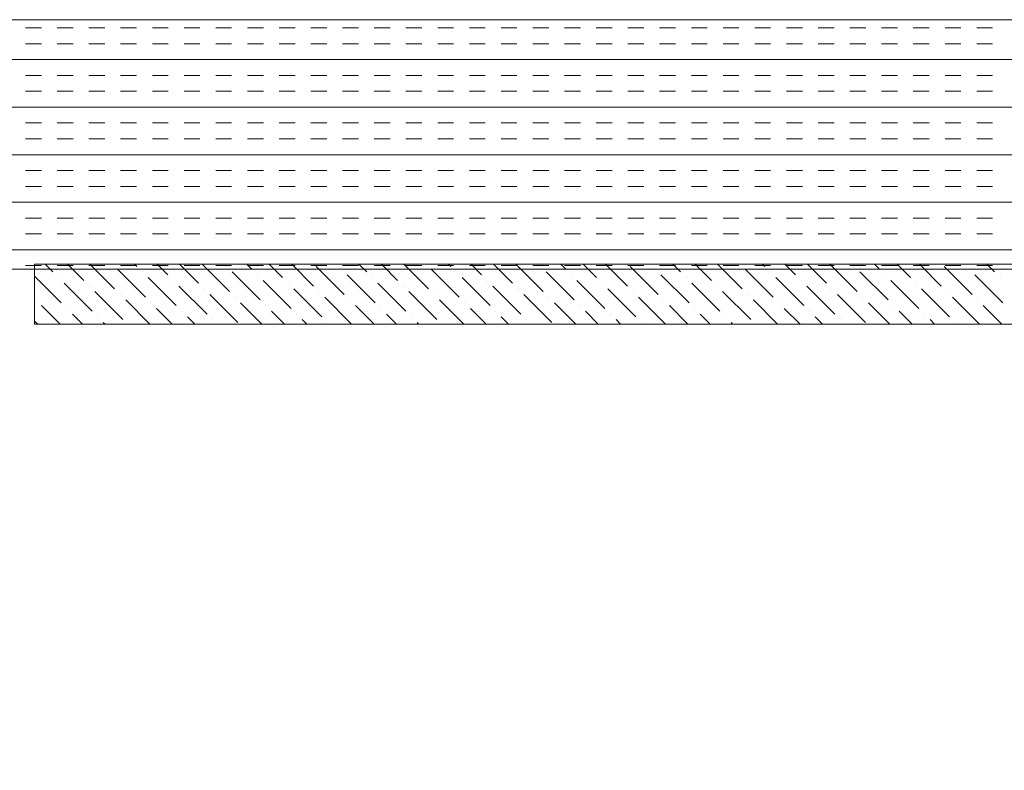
# Model space of a CAD drawing. Extents: x 3940905 to 4145695, y 925352 to 1109797.
# Tile 964 of 1056: x 4063450 to 4063647, y 1100264 to 1100414. Entities that reach past the tile are written whole.
import ezdxf

# ---------------------------------------------------------------- set-up
doc = ezdxf.new("R2010")
doc.units = 0
doc.header["$LTSCALE"] = 750
doc.header["$MEASUREMENT"] = 0
doc.layers.add('CKD Equipments', color=252, linetype='CONTINUOUS', lineweight=0)

msp = doc.modelspace()

# ---------------------------------------------------------------- linework, layer by layer
at = {"layer": 'CKD Equipments'}
for p, q in [((4064037.17, 1100414.26), (4063437.17, 1100414.26)), ((4063453.17, 1100353.26), (4063453.17, 1100365.26)), ((4063453.17, 1100365.26), (4064022.17, 1100365.26)), ((4063437.17, 1100364.26), (4064037.17, 1100364.26)), ((4064022.17, 1100353.26), (4063453.17, 1100353.26))]:
    msp.add_line(p, q, dxfattribs=at)
at = {"layer": 'CKD Equipments', "color": 4, "linetype": 'Continuous'}
for p, q in [((4063451.34, 1100412.61), (4063454.52, 1100412.61)), ((4063457.69, 1100412.61), (4063460.87, 1100412.61)), ((4063464.04, 1100412.61), (4063467.22, 1100412.61)), ((4063470.39, 1100412.61), (4063473.57, 1100412.61)), ((4063476.74, 1100412.61), (4063479.92, 1100412.61)), ((4063483.09, 1100412.61), (4063486.27, 1100412.61)), ((4063489.44, 1100412.61), (4063492.62, 1100412.61)), ((4063495.79, 1100412.61), (4063498.97, 1100412.61)), ((4063502.14, 1100412.61), (4063505.32, 1100412.61)), ((4063508.49, 1100412.61), (4063511.67, 1100412.61)), ((4063514.84, 1100412.61), (4063518.02, 1100412.61)), ((4063521.19, 1100412.61), (4063524.37, 1100412.61)), ((4063527.54, 1100412.61), (4063530.72, 1100412.61)), ((4063533.89, 1100412.61), (4063537.07, 1100412.61)), ((4063540.24, 1100412.61), (4063543.42, 1100412.61)), ((4063546.59, 1100412.61), (4063549.77, 1100412.61)), ((4063552.94, 1100412.61), (4063556.12, 1100412.61)), ((4063559.29, 1100412.61), (4063562.47, 1100412.61)), ((4063565.64, 1100412.61), (4063568.82, 1100412.61)), ((4063571.99, 1100412.61), (4063575.17, 1100412.61)), ((4063578.34, 1100412.61), (4063581.52, 1100412.61)), ((4063584.69, 1100412.61), (4063587.87, 1100412.61)), ((4063591.04, 1100412.61), (4063594.22, 1100412.61)), ((4063597.39, 1100412.61), (4063600.57, 1100412.61)), ((4063603.74, 1100412.61), (4063606.92, 1100412.61)), ((4063610.09, 1100412.61), (4063613.27, 1100412.61)), ((4063616.44, 1100412.61), (4063619.62, 1100412.61)), ((4063622.79, 1100412.61), (4063625.97, 1100412.61)), ((4063629.14, 1100412.61), (4063632.32, 1100412.61)), ((4063635.49, 1100412.61), (4063638.67, 1100412.61)), ((4063641.84, 1100412.61), (4063645.02, 1100412.61)), ((4063451.34, 1100409.44), (4063454.52, 1100409.44)), ((4063457.69, 1100409.44), (4063460.87, 1100409.44)), ((4063464.04, 1100409.44), (4063467.22, 1100409.44)), ((4063470.39, 1100409.44), (4063473.57, 1100409.44)), ((4063476.74, 1100409.44), (4063479.92, 1100409.44)), ((4063483.09, 1100409.44), (4063486.27, 1100409.44)), ((4063489.44, 1100409.44), (4063492.62, 1100409.44)), ((4063495.79, 1100409.44), (4063498.97, 1100409.44)), ((4063502.14, 1100409.44), (4063505.32, 1100409.44)), ((4063508.49, 1100409.44), (4063511.67, 1100409.44)), ((4063514.84, 1100409.44), (4063518.02, 1100409.44)), ((4063521.19, 1100409.44), (4063524.37, 1100409.44)), ((4063527.54, 1100409.44), (4063530.72, 1100409.44)), ((4063533.89, 1100409.44), (4063537.07, 1100409.44)), ((4063540.24, 1100409.44), (4063543.42, 1100409.44)), ((4063546.59, 1100409.44), (4063549.77, 1100409.44)), ((4063552.94, 1100409.44), (4063556.12, 1100409.44)), ((4063559.29, 1100409.44), (4063562.47, 1100409.44)), ((4063565.64, 1100409.44), (4063568.82, 1100409.44)), ((4063571.99, 1100409.44), (4063575.17, 1100409.44)), ((4063578.34, 1100409.44), (4063581.52, 1100409.44)), ((4063584.69, 1100409.44), (4063587.87, 1100409.44)), ((4063591.04, 1100409.44), (4063594.22, 1100409.44)), ((4063597.39, 1100409.44), (4063600.57, 1100409.44)), ((4063603.74, 1100409.44), (4063606.92, 1100409.44)), ((4063610.09, 1100409.44), (4063613.27, 1100409.44)), ((4063616.44, 1100409.44), (4063619.62, 1100409.44)), ((4063622.79, 1100409.44), (4063625.97, 1100409.44)), ((4063629.14, 1100409.44), (4063632.32, 1100409.44)), ((4063635.49, 1100409.44), (4063638.67, 1100409.44)), ((4063641.84, 1100409.44), (4063645.02, 1100409.44)), ((4063437.17, 1100406.26), (4064037.17, 1100406.26)), ((4063451.34, 1100403.09), (4063454.52, 1100403.09)), ((4063457.69, 1100403.09), (4063460.87, 1100403.09)), ((4063464.04, 1100403.09), (4063467.22, 1100403.09)), ((4063470.39, 1100403.09), (4063473.57, 1100403.09)), ((4063476.74, 1100403.09), (4063479.92, 1100403.09)), ((4063483.09, 1100403.09), (4063486.27, 1100403.09)), ((4063489.44, 1100403.09), (4063492.62, 1100403.09)), ((4063495.79, 1100403.09), (4063498.97, 1100403.09)), ((4063502.14, 1100403.09), (4063505.32, 1100403.09)), ((4063508.49, 1100403.09), (4063511.67, 1100403.09)), ((4063514.84, 1100403.09), (4063518.02, 1100403.09)), ((4063521.19, 1100403.09), (4063524.37, 1100403.09)), ((4063527.54, 1100403.09), (4063530.72, 1100403.09)), ((4063533.89, 1100403.09), (4063537.07, 1100403.09)), ((4063540.24, 1100403.09), (4063543.42, 1100403.09)), ((4063546.59, 1100403.09), (4063549.77, 1100403.09)), ((4063552.94, 1100403.09), (4063556.12, 1100403.09)), ((4063559.29, 1100403.09), (4063562.47, 1100403.09)), ((4063565.64, 1100403.09), (4063568.82, 1100403.09)), ((4063571.99, 1100403.09), (4063575.17, 1100403.09)), ((4063578.34, 1100403.09), (4063581.52, 1100403.09)), ((4063584.69, 1100403.09), (4063587.87, 1100403.09)), ((4063591.04, 1100403.09), (4063594.22, 1100403.09)), ((4063597.39, 1100403.09), (4063600.57, 1100403.09)), ((4063603.74, 1100403.09), (4063606.92, 1100403.09)), ((4063610.09, 1100403.09), (4063613.27, 1100403.09)), ((4063616.44, 1100403.09), (4063619.62, 1100403.09)), ((4063622.79, 1100403.09), (4063625.97, 1100403.09)), ((4063629.14, 1100403.09), (4063632.32, 1100403.09)), ((4063635.49, 1100403.09), (4063638.67, 1100403.09)), ((4063641.84, 1100403.09), (4063645.02, 1100403.09)), ((4063451.34, 1100399.91), (4063454.52, 1100399.91)), ((4063457.69, 1100399.91), (4063460.87, 1100399.91)), ((4063464.04, 1100399.91), (4063467.22, 1100399.91)), ((4063470.39, 1100399.91), (4063473.57, 1100399.91)), ((4063476.74, 1100399.91), (4063479.92, 1100399.91)), ((4063483.09, 1100399.91), (4063486.27, 1100399.91)), ((4063489.44, 1100399.91), (4063492.62, 1100399.91)), ((4063495.79, 1100399.91), (4063498.97, 1100399.91)), ((4063502.14, 1100399.91), (4063505.32, 1100399.91)), ((4063508.49, 1100399.91), (4063511.67, 1100399.91)), ((4063514.84, 1100399.91), (4063518.02, 1100399.91)), ((4063521.19, 1100399.91), (4063524.37, 1100399.91)), ((4063527.54, 1100399.91), (4063530.72, 1100399.91)), ((4063533.89, 1100399.91), (4063537.07, 1100399.91)), ((4063540.24, 1100399.91), (4063543.42, 1100399.91)), ((4063546.59, 1100399.91), (4063549.77, 1100399.91)), ((4063552.94, 1100399.91), (4063556.12, 1100399.91)), ((4063559.29, 1100399.91), (4063562.47, 1100399.91)), ((4063565.64, 1100399.91), (4063568.82, 1100399.91)), ((4063571.99, 1100399.91), (4063575.17, 1100399.91)), ((4063578.34, 1100399.91), (4063581.52, 1100399.91)), ((4063584.69, 1100399.91), (4063587.87, 1100399.91)), ((4063591.04, 1100399.91), (4063594.22, 1100399.91)), ((4063597.39, 1100399.91), (4063600.57, 1100399.91)), ((4063603.74, 1100399.91), (4063606.92, 1100399.91)), ((4063610.09, 1100399.91), (4063613.27, 1100399.91)), ((4063616.44, 1100399.91), (4063619.62, 1100399.91)), ((4063622.79, 1100399.91), (4063625.97, 1100399.91)), ((4063629.14, 1100399.91), (4063632.32, 1100399.91)), ((4063635.49, 1100399.91), (4063638.67, 1100399.91)), ((4063641.84, 1100399.91), (4063645.02, 1100399.91)), ((4063437.17, 1100396.74), (4064037.17, 1100396.74)), ((4063451.34, 1100393.56), (4063454.52, 1100393.56)), ((4063457.69, 1100393.56), (4063460.87, 1100393.56)), ((4063464.04, 1100393.56), (4063467.22, 1100393.56)), ((4063470.39, 1100393.56), (4063473.57, 1100393.56)), ((4063476.74, 1100393.56), (4063479.92, 1100393.56)), ((4063483.09, 1100393.56), (4063486.27, 1100393.56)), ((4063489.44, 1100393.56), (4063492.62, 1100393.56)), ((4063495.79, 1100393.56), (4063498.97, 1100393.56)), ((4063502.14, 1100393.56), (4063505.32, 1100393.56)), ((4063508.49, 1100393.56), (4063511.67, 1100393.56)), ((4063514.84, 1100393.56), (4063518.02, 1100393.56)), ((4063521.19, 1100393.56), (4063524.37, 1100393.56)), ((4063527.54, 1100393.56), (4063530.72, 1100393.56)), ((4063533.89, 1100393.56), (4063537.07, 1100393.56)), ((4063540.24, 1100393.56), (4063543.42, 1100393.56)), ((4063546.59, 1100393.56), (4063549.77, 1100393.56)), ((4063552.94, 1100393.56), (4063556.12, 1100393.56)), ((4063559.29, 1100393.56), (4063562.47, 1100393.56)), ((4063565.64, 1100393.56), (4063568.82, 1100393.56)), ((4063571.99, 1100393.56), (4063575.17, 1100393.56)), ((4063578.34, 1100393.56), (4063581.52, 1100393.56)), ((4063584.69, 1100393.56), (4063587.87, 1100393.56)), ((4063591.04, 1100393.56), (4063594.22, 1100393.56)), ((4063597.39, 1100393.56), (4063600.57, 1100393.56)), ((4063603.74, 1100393.56), (4063606.92, 1100393.56)), ((4063610.09, 1100393.56), (4063613.27, 1100393.56)), ((4063616.44, 1100393.56), (4063619.62, 1100393.56)), ((4063622.79, 1100393.56), (4063625.97, 1100393.56)), ((4063629.14, 1100393.56), (4063632.32, 1100393.56)), ((4063635.49, 1100393.56), (4063638.67, 1100393.56)), ((4063641.84, 1100393.56), (4063645.02, 1100393.56)), ((4063451.34, 1100390.39), (4063454.52, 1100390.39)), ((4063457.69, 1100390.39), (4063460.87, 1100390.39)), ((4063464.04, 1100390.39), (4063467.22, 1100390.39)), ((4063470.39, 1100390.39), (4063473.57, 1100390.39)), ((4063476.74, 1100390.39), (4063479.92, 1100390.39)), ((4063483.09, 1100390.39), (4063486.27, 1100390.39)), ((4063489.44, 1100390.39), (4063492.62, 1100390.39)), ((4063495.79, 1100390.39), (4063498.97, 1100390.39)), ((4063502.14, 1100390.39), (4063505.32, 1100390.39)), ((4063508.49, 1100390.39), (4063511.67, 1100390.39)), ((4063514.84, 1100390.39), (4063518.02, 1100390.39)), ((4063521.19, 1100390.39), (4063524.37, 1100390.39)), ((4063527.54, 1100390.39), (4063530.72, 1100390.39)), ((4063533.89, 1100390.39), (4063537.07, 1100390.39)), ((4063540.24, 1100390.39), (4063543.42, 1100390.39)), ((4063546.59, 1100390.39), (4063549.77, 1100390.39)), ((4063552.94, 1100390.39), (4063556.12, 1100390.39)), ((4063559.29, 1100390.39), (4063562.47, 1100390.39)), ((4063565.64, 1100390.39), (4063568.82, 1100390.39)), ((4063571.99, 1100390.39), (4063575.17, 1100390.39)), ((4063578.34, 1100390.39), (4063581.52, 1100390.39)), ((4063584.69, 1100390.39), (4063587.87, 1100390.39)), ((4063591.04, 1100390.39), (4063594.22, 1100390.39)), ((4063597.39, 1100390.39), (4063600.57, 1100390.39)), ((4063603.74, 1100390.39), (4063606.92, 1100390.39)), ((4063610.09, 1100390.39), (4063613.27, 1100390.39)), ((4063616.44, 1100390.39), (4063619.62, 1100390.39)), ((4063622.79, 1100390.39), (4063625.97, 1100390.39)), ((4063629.14, 1100390.39), (4063632.32, 1100390.39)), ((4063635.49, 1100390.39), (4063638.67, 1100390.39)), ((4063641.84, 1100390.39), (4063645.02, 1100390.39)), ((4063437.17, 1100387.21), (4064037.17, 1100387.21)), ((4063451.34, 1100384.04), (4063454.52, 1100384.04)), ((4063457.69, 1100384.04), (4063460.87, 1100384.04)), ((4063464.04, 1100384.04), (4063467.22, 1100384.04)), ((4063470.39, 1100384.04), (4063473.57, 1100384.04)), ((4063476.74, 1100384.04), (4063479.92, 1100384.04)), ((4063483.09, 1100384.04), (4063486.27, 1100384.04)), ((4063489.44, 1100384.04), (4063492.62, 1100384.04)), ((4063495.79, 1100384.04), (4063498.97, 1100384.04)), ((4063502.14, 1100384.04), (4063505.32, 1100384.04)), ((4063508.49, 1100384.04), (4063511.67, 1100384.04)), ((4063514.84, 1100384.04), (4063518.02, 1100384.04)), ((4063521.19, 1100384.04), (4063524.37, 1100384.04)), ((4063527.54, 1100384.04), (4063530.72, 1100384.04)), ((4063533.89, 1100384.04), (4063537.07, 1100384.04)), ((4063540.24, 1100384.04), (4063543.42, 1100384.04)), ((4063546.59, 1100384.04), (4063549.77, 1100384.04)), ((4063552.94, 1100384.04), (4063556.12, 1100384.04)), ((4063559.29, 1100384.04), (4063562.47, 1100384.04)), ((4063565.64, 1100384.04), (4063568.82, 1100384.04)), ((4063571.99, 1100384.04), (4063575.17, 1100384.04)), ((4063578.34, 1100384.04), (4063581.52, 1100384.04)), ((4063584.69, 1100384.04), (4063587.87, 1100384.04)), ((4063591.04, 1100384.04), (4063594.22, 1100384.04)), ((4063597.39, 1100384.04), (4063600.57, 1100384.04)), ((4063603.74, 1100384.04), (4063606.92, 1100384.04)), ((4063610.09, 1100384.04), (4063613.27, 1100384.04)), ((4063616.44, 1100384.04), (4063619.62, 1100384.04)), ((4063622.79, 1100384.04), (4063625.97, 1100384.04)), ((4063629.14, 1100384.04), (4063632.32, 1100384.04)), ((4063635.49, 1100384.04), (4063638.67, 1100384.04)), ((4063641.84, 1100384.04), (4063645.02, 1100384.04)), ((4063451.34, 1100380.86), (4063454.52, 1100380.86)), ((4063457.69, 1100380.86), (4063460.87, 1100380.86)), ((4063464.04, 1100380.86), (4063467.22, 1100380.86)), ((4063470.39, 1100380.86), (4063473.57, 1100380.86)), ((4063476.74, 1100380.86), (4063479.92, 1100380.86)), ((4063483.09, 1100380.86), (4063486.27, 1100380.86)), ((4063489.44, 1100380.86), (4063492.62, 1100380.86)), ((4063495.79, 1100380.86), (4063498.97, 1100380.86)), ((4063502.14, 1100380.86), (4063505.32, 1100380.86)), ((4063508.49, 1100380.86), (4063511.67, 1100380.86)), ((4063514.84, 1100380.86), (4063518.02, 1100380.86)), ((4063521.19, 1100380.86), (4063524.37, 1100380.86)), ((4063527.54, 1100380.86), (4063530.72, 1100380.86)), ((4063533.89, 1100380.86), (4063537.07, 1100380.86)), ((4063540.24, 1100380.86), (4063543.42, 1100380.86)), ((4063546.59, 1100380.86), (4063549.77, 1100380.86)), ((4063552.94, 1100380.86), (4063556.12, 1100380.86)), ((4063559.29, 1100380.86), (4063562.47, 1100380.86)), ((4063565.64, 1100380.86), (4063568.82, 1100380.86)), ((4063571.99, 1100380.86), (4063575.17, 1100380.86)), ((4063578.34, 1100380.86), (4063581.52, 1100380.86)), ((4063584.69, 1100380.86), (4063587.87, 1100380.86)), ((4063591.04, 1100380.86), (4063594.22, 1100380.86)), ((4063597.39, 1100380.86), (4063600.57, 1100380.86)), ((4063603.74, 1100380.86), (4063606.92, 1100380.86)), ((4063610.09, 1100380.86), (4063613.27, 1100380.86)), ((4063616.44, 1100380.86), (4063619.62, 1100380.86)), ((4063622.79, 1100380.86), (4063625.97, 1100380.86)), ((4063629.14, 1100380.86), (4063632.32, 1100380.86)), ((4063635.49, 1100380.86), (4063638.67, 1100380.86)), ((4063641.84, 1100380.86), (4063645.02, 1100380.86)), ((4063437.17, 1100377.69), (4064037.17, 1100377.69)), ((4063451.34, 1100374.51), (4063454.52, 1100374.51)), ((4063457.69, 1100374.51), (4063460.87, 1100374.51)), ((4063464.04, 1100374.51), (4063467.22, 1100374.51)), ((4063470.39, 1100374.51), (4063473.57, 1100374.51)), ((4063476.74, 1100374.51), (4063479.92, 1100374.51)), ((4063483.09, 1100374.51), (4063486.27, 1100374.51)), ((4063489.44, 1100374.51), (4063492.62, 1100374.51)), ((4063495.79, 1100374.51), (4063498.97, 1100374.51)), ((4063502.14, 1100374.51), (4063505.32, 1100374.51)), ((4063508.49, 1100374.51), (4063511.67, 1100374.51)), ((4063514.84, 1100374.51), (4063518.02, 1100374.51)), ((4063521.19, 1100374.51), (4063524.37, 1100374.51)), ((4063527.54, 1100374.51), (4063530.72, 1100374.51)), ((4063533.89, 1100374.51), (4063537.07, 1100374.51)), ((4063540.24, 1100374.51), (4063543.42, 1100374.51)), ((4063546.59, 1100374.51), (4063549.77, 1100374.51)), ((4063552.94, 1100374.51), (4063556.12, 1100374.51)), ((4063559.29, 1100374.51), (4063562.47, 1100374.51)), ((4063565.64, 1100374.51), (4063568.82, 1100374.51)), ((4063571.99, 1100374.51), (4063575.17, 1100374.51)), ((4063578.34, 1100374.51), (4063581.52, 1100374.51)), ((4063584.69, 1100374.51), (4063587.87, 1100374.51)), ((4063591.04, 1100374.51), (4063594.22, 1100374.51)), ((4063597.39, 1100374.51), (4063600.57, 1100374.51)), ((4063603.74, 1100374.51), (4063606.92, 1100374.51)), ((4063610.09, 1100374.51), (4063613.27, 1100374.51)), ((4063616.44, 1100374.51), (4063619.62, 1100374.51)), ((4063622.79, 1100374.51), (4063625.97, 1100374.51)), ((4063629.14, 1100374.51), (4063632.32, 1100374.51)), ((4063635.49, 1100374.51), (4063638.67, 1100374.51)), ((4063641.84, 1100374.51), (4063645.02, 1100374.51)), ((4063451.34, 1100371.34), (4063454.52, 1100371.34)), ((4063457.69, 1100371.34), (4063460.87, 1100371.34)), ((4063464.04, 1100371.34), (4063467.22, 1100371.34)), ((4063470.39, 1100371.34), (4063473.57, 1100371.34)), ((4063476.74, 1100371.34), (4063479.92, 1100371.34)), ((4063483.09, 1100371.34), (4063486.27, 1100371.34)), ((4063489.44, 1100371.34), (4063492.62, 1100371.34)), ((4063495.79, 1100371.34), (4063498.97, 1100371.34)), ((4063502.14, 1100371.34), (4063505.32, 1100371.34)), ((4063508.49, 1100371.34), (4063511.67, 1100371.34)), ((4063514.84, 1100371.34), (4063518.02, 1100371.34)), ((4063521.19, 1100371.34), (4063524.37, 1100371.34)), ((4063527.54, 1100371.34), (4063530.72, 1100371.34)), ((4063533.89, 1100371.34), (4063537.07, 1100371.34)), ((4063540.24, 1100371.34), (4063543.42, 1100371.34)), ((4063546.59, 1100371.34), (4063549.77, 1100371.34)), ((4063552.94, 1100371.34), (4063556.12, 1100371.34)), ((4063559.29, 1100371.34), (4063562.47, 1100371.34)), ((4063565.64, 1100371.34), (4063568.82, 1100371.34)), ((4063571.99, 1100371.34), (4063575.17, 1100371.34)), ((4063578.34, 1100371.34), (4063581.52, 1100371.34)), ((4063584.69, 1100371.34), (4063587.87, 1100371.34)), ((4063591.04, 1100371.34), (4063594.22, 1100371.34)), ((4063597.39, 1100371.34), (4063600.57, 1100371.34)), ((4063603.74, 1100371.34), (4063606.92, 1100371.34)), ((4063610.09, 1100371.34), (4063613.27, 1100371.34)), ((4063616.44, 1100371.34), (4063619.62, 1100371.34)), ((4063622.79, 1100371.34), (4063625.97, 1100371.34)), ((4063629.14, 1100371.34), (4063632.32, 1100371.34)), ((4063635.49, 1100371.34), (4063638.67, 1100371.34)), ((4063641.84, 1100371.34), (4063645.02, 1100371.34)), ((4063437.17, 1100368.16), (4064037.17, 1100368.16)), ((4063451.34, 1100364.99), (4063454.52, 1100364.99)), ((4063457.69, 1100364.99), (4063460.87, 1100364.99)), ((4063464.04, 1100364.99), (4063467.22, 1100364.99)), ((4063470.39, 1100364.99), (4063473.57, 1100364.99)), ((4063476.74, 1100364.99), (4063479.92, 1100364.99)), ((4063483.09, 1100364.99), (4063486.27, 1100364.99)), ((4063489.44, 1100364.99), (4063492.62, 1100364.99)), ((4063495.79, 1100364.99), (4063498.97, 1100364.99)), ((4063502.14, 1100364.99), (4063505.32, 1100364.99)), ((4063508.49, 1100364.99), (4063511.67, 1100364.99)), ((4063514.84, 1100364.99), (4063518.02, 1100364.99)), ((4063521.19, 1100364.99), (4063524.37, 1100364.99)), ((4063527.54, 1100364.99), (4063530.72, 1100364.99)), ((4063533.89, 1100364.99), (4063537.07, 1100364.99)), ((4063540.24, 1100364.99), (4063543.42, 1100364.99)), ((4063546.59, 1100364.99), (4063549.77, 1100364.99)), ((4063552.94, 1100364.99), (4063556.12, 1100364.99)), ((4063559.29, 1100364.99), (4063562.47, 1100364.99)), ((4063565.64, 1100364.99), (4063568.82, 1100364.99)), ((4063571.99, 1100364.99), (4063575.17, 1100364.99)), ((4063578.34, 1100364.99), (4063581.52, 1100364.99)), ((4063584.69, 1100364.99), (4063587.87, 1100364.99)), ((4063591.04, 1100364.99), (4063594.22, 1100364.99)), ((4063597.39, 1100364.99), (4063600.57, 1100364.99)), ((4063603.74, 1100364.99), (4063606.92, 1100364.99)), ((4063610.09, 1100364.99), (4063613.27, 1100364.99)), ((4063616.44, 1100364.99), (4063619.62, 1100364.99)), ((4063622.79, 1100364.99), (4063625.97, 1100364.99)), ((4063629.14, 1100364.99), (4063632.32, 1100364.99)), ((4063635.49, 1100364.99), (4063638.67, 1100364.99)), ((4063641.84, 1100364.99), (4063645.02, 1100364.99))]:
    msp.add_line(p, q, dxfattribs=at)
at = {"layer": 'CKD Equipments', "color": 55, "linetype": 'Continuous'}
for p, q in [((4063456.82, 1100363.7), (4063455.26, 1100365.26)), ((4063462.99, 1100362.01), (4063459.75, 1100365.26)), ((4063469.17, 1100360.33), (4063464.24, 1100365.26)), ((4063473.66, 1100364.82), (4063473.22, 1100365.26)), ((4063479.83, 1100363.14), (4063477.71, 1100365.26)), ((4063486, 1100361.45), (4063482.2, 1100365.26)), ((4063492.18, 1100359.77), (4063486.69, 1100365.26)), ((4063496.67, 1100364.26), (4063495.67, 1100365.26)), ((4063502.84, 1100362.58), (4063500.16, 1100365.26)), ((4063509.02, 1100360.89), (4063504.65, 1100365.26)), ((4063519.68, 1100363.7), (4063518.12, 1100365.26)), ((4063525.85, 1100362.01), (4063522.61, 1100365.26)), ((4063532.03, 1100360.33), (4063527.1, 1100365.26)), ((4063536.52, 1100364.82), (4063536.08, 1100365.26)), ((4063542.69, 1100363.14), (4063540.57, 1100365.26)), ((4063548.87, 1100361.45), (4063545.06, 1100365.26)), ((4063555.04, 1100359.77), (4063549.55, 1100365.26)), ((4063559.53, 1100364.26), (4063558.53, 1100365.26)), ((4063565.7, 1100362.58), (4063563.02, 1100365.26)), ((4063571.88, 1100360.89), (4063567.51, 1100365.26)), ((4063582.54, 1100363.7), (4063580.98, 1100365.26)), ((4063588.72, 1100362.01), (4063585.47, 1100365.26)), ((4063594.89, 1100360.33), (4063589.96, 1100365.26)), ((4063599.38, 1100364.82), (4063598.94, 1100365.26)), ((4063605.55, 1100363.14), (4063603.43, 1100365.26)), ((4063611.73, 1100361.45), (4063607.92, 1100365.26)), ((4063617.9, 1100359.77), (4063612.41, 1100365.26)), ((4063622.39, 1100364.26), (4063621.39, 1100365.26)), ((4063628.57, 1100362.58), (4063625.88, 1100365.26)), ((4063634.74, 1100360.89), (4063630.37, 1100365.26)), ((4063645.4, 1100363.7), (4063643.84, 1100365.26)), ((4063475.34, 1100358.65), (4063469.73, 1100364.26)), ((4063474.78, 1100363.7), (4063474.78, 1100363.7)), ((4063491.62, 1100364.82), (4063491.62, 1100364.82)), ((4063498.35, 1100358.09), (4063492.74, 1100363.7)), ((4063497.79, 1100363.14), (4063497.79, 1100363.14)), ((4063515.19, 1100359.21), (4063509.58, 1100364.82)), ((4063514.63, 1100364.26), (4063514.63, 1100364.26)), ((4063521.36, 1100357.52), (4063515.75, 1100363.14)), ((4063538.2, 1100358.65), (4063532.59, 1100364.26)), ((4063537.64, 1100363.7), (4063537.64, 1100363.7)), ((4063554.48, 1100364.82), (4063554.48, 1100364.82)), ((4063561.21, 1100358.09), (4063555.6, 1100363.7)), ((4063560.65, 1100363.14), (4063560.65, 1100363.14)), ((4063578.05, 1100359.21), (4063572.44, 1100364.82)), ((4063577.49, 1100364.26), (4063577.49, 1100364.26)), ((4063584.23, 1100357.52), (4063578.61, 1100363.14)), ((4063601.06, 1100358.65), (4063595.45, 1100364.26)), ((4063600.5, 1100363.7), (4063600.5, 1100363.7)), ((4063617.34, 1100364.82), (4063617.34, 1100364.82)), ((4063624.08, 1100358.09), (4063618.46, 1100363.7)), ((4063623.51, 1100363.14), (4063623.51, 1100363.14)), ((4063640.91, 1100359.21), (4063635.3, 1100364.82)), ((4063640.35, 1100364.26), (4063640.35, 1100364.26)), ((4063647.09, 1100357.52), (4063641.47, 1100363.14)), ((4063458.5, 1100357.52), (4063453.17, 1100362.85)), ((4063457.94, 1100362.58), (4063457.94, 1100362.58)), ((4063464.68, 1100355.84), (4063459.06, 1100361.45)), ((4063481.51, 1100356.96), (4063475.9, 1100362.58)), ((4063480.95, 1100362.01), (4063480.95, 1100362.01)), ((4063504.53, 1100356.4), (4063498.91, 1100362.01)), ((4063503.96, 1100361.45), (4063503.96, 1100361.45)), ((4063520.8, 1100362.58), (4063520.8, 1100362.58)), ((4063527.54, 1100355.84), (4063521.92, 1100361.45)), ((4063544.38, 1100356.96), (4063538.76, 1100362.58)), ((4063543.81, 1100362.01), (4063543.81, 1100362.01)), ((4063567.39, 1100356.4), (4063561.77, 1100362.01)), ((4063566.83, 1100361.45), (4063566.83, 1100361.45)), ((4063583.66, 1100362.58), (4063583.66, 1100362.58)), ((4063590.4, 1100355.84), (4063584.79, 1100361.45)), ((4063607.24, 1100356.96), (4063601.62, 1100362.58)), ((4063606.68, 1100362.01), (4063606.68, 1100362.01)), ((4063630.25, 1100356.4), (4063624.64, 1100362.01)), ((4063629.69, 1100361.45), (4063629.69, 1100361.45)), ((4063646.53, 1100362.58), (4063646.53, 1100362.58)), ((4063464.11, 1100360.89), (4063464.11, 1100360.89)), ((4063470.85, 1100354.16), (4063465.24, 1100359.77)), ((4063470.29, 1100359.21), (4063470.29, 1100359.21)), ((4063487.69, 1100355.28), (4063482.07, 1100360.89)), ((4063487.13, 1100360.33), (4063487.13, 1100360.33)), ((4063493.86, 1100353.6), (4063488.25, 1100359.21)), ((4063510.7, 1100354.72), (4063505.09, 1100360.33)), ((4063510.14, 1100359.77), (4063510.14, 1100359.77)), ((4063526.98, 1100360.89), (4063526.98, 1100360.89)), ((4063533.71, 1100354.16), (4063528.1, 1100359.77)), ((4063533.15, 1100359.21), (4063533.15, 1100359.21)), ((4063550.55, 1100355.28), (4063544.94, 1100360.89)), ((4063549.99, 1100360.33), (4063549.99, 1100360.33)), ((4063556.72, 1100353.6), (4063551.11, 1100359.21)), ((4063573.56, 1100354.72), (4063567.95, 1100360.33)), ((4063573, 1100359.77), (4063573, 1100359.77)), ((4063589.84, 1100360.89), (4063589.84, 1100360.89)), ((4063596.57, 1100354.16), (4063590.96, 1100359.77)), ((4063596.01, 1100359.21), (4063596.01, 1100359.21)), ((4063613.41, 1100355.28), (4063607.8, 1100360.89)), ((4063612.85, 1100360.33), (4063612.85, 1100360.33)), ((4063619.59, 1100353.6), (4063613.97, 1100359.21)), ((4063636.42, 1100354.72), (4063630.81, 1100360.33)), ((4063635.86, 1100359.77), (4063635.86, 1100359.77)), ((4063453.45, 1100358.09), (4063453.45, 1100358.09)), ((4063476.24, 1100353.26), (4063471.41, 1100358.09)), ((4063476.46, 1100357.52), (4063476.46, 1100357.52)), ((4063493.3, 1100358.65), (4063493.3, 1100358.65)), ((4063498.69, 1100353.26), (4063494.42, 1100357.52)), ((4063516.65, 1100353.26), (4063511.26, 1100358.65)), ((4063516.31, 1100358.09), (4063516.31, 1100358.09)), ((4063539.1, 1100353.26), (4063534.27, 1100358.09)), ((4063539.32, 1100357.52), (4063539.32, 1100357.52)), ((4063556.16, 1100358.65), (4063556.16, 1100358.65)), ((4063561.55, 1100353.26), (4063557.28, 1100357.52)), ((4063579.51, 1100353.26), (4063574.12, 1100358.65)), ((4063579.17, 1100358.09), (4063579.17, 1100358.09)), ((4063601.96, 1100353.26), (4063597.13, 1100358.09)), ((4063602.19, 1100357.52), (4063602.19, 1100357.52)), ((4063619.02, 1100358.65), (4063619.02, 1100358.65)), ((4063624.41, 1100353.26), (4063620.15, 1100357.52)), ((4063642.37, 1100353.26), (4063636.98, 1100358.65)), ((4063642.04, 1100358.09), (4063642.04, 1100358.09)), ((4063458.28, 1100353.26), (4063454.57, 1100356.96)), ((4063459.62, 1100356.4), (4063459.62, 1100356.4)), ((4063462.77, 1100353.26), (4063460.75, 1100355.28)), ((4063480.73, 1100353.26), (4063477.58, 1100356.4)), ((4063482.64, 1100355.84), (4063482.64, 1100355.84)), ((4063499.47, 1100356.96), (4063499.47, 1100356.96)), ((4063503.18, 1100353.26), (4063500.6, 1100355.84)), ((4063505.65, 1100355.28), (4063505.65, 1100355.28)), ((4063521.14, 1100353.26), (4063517.43, 1100356.96)), ((4063522.49, 1100356.4), (4063522.49, 1100356.4)), ((4063525.63, 1100353.26), (4063523.61, 1100355.28)), ((4063543.59, 1100353.26), (4063540.45, 1100356.4)), ((4063545.5, 1100355.84), (4063545.5, 1100355.84)), ((4063562.34, 1100356.96), (4063562.34, 1100356.96)), ((4063566.04, 1100353.26), (4063563.46, 1100355.84)), ((4063568.51, 1100355.28), (4063568.51, 1100355.28)), ((4063584, 1100353.26), (4063580.3, 1100356.96)), ((4063585.35, 1100356.4), (4063585.35, 1100356.4)), ((4063588.49, 1100353.26), (4063586.47, 1100355.28)), ((4063606.45, 1100353.26), (4063603.31, 1100356.4)), ((4063608.36, 1100355.84), (4063608.36, 1100355.84)), ((4063625.2, 1100356.96), (4063625.2, 1100356.96)), ((4063628.9, 1100353.26), (4063626.32, 1100355.84)), ((4063631.37, 1100355.28), (4063631.37, 1100355.28)), ((4063646.86, 1100353.26), (4063643.16, 1100356.96)), ((4063453.79, 1100353.26), (4063453.17, 1100353.87)), ((4063465.8, 1100354.72), (4063465.8, 1100354.72)), ((4063467.26, 1100353.26), (4063466.92, 1100353.6)), ((4063485.22, 1100353.26), (4063483.76, 1100354.72)), ((4063488.81, 1100354.16), (4063488.81, 1100354.16)), ((4063507.67, 1100353.26), (4063506.77, 1100354.16)), ((4063511.82, 1100353.6), (4063511.82, 1100353.6)), ((4063528.66, 1100354.72), (4063528.66, 1100354.72)), ((4063530.12, 1100353.26), (4063529.78, 1100353.6)), ((4063548.08, 1100353.26), (4063546.62, 1100354.72)), ((4063551.67, 1100354.16), (4063551.67, 1100354.16)), ((4063570.53, 1100353.26), (4063569.63, 1100354.16)), ((4063574.68, 1100353.6), (4063574.68, 1100353.6)), ((4063591.52, 1100354.72), (4063591.52, 1100354.72)), ((4063592.98, 1100353.26), (4063592.64, 1100353.6)), ((4063610.94, 1100353.26), (4063609.48, 1100354.72)), ((4063614.53, 1100354.16), (4063614.53, 1100354.16)), ((4063633.39, 1100353.26), (4063632.49, 1100354.16)), ((4063637.55, 1100353.6), (4063637.55, 1100353.6))]:
    msp.add_line(p, q, dxfattribs=at)
at = {"layer": 'CKD Equipments'}
msp.add_arc((4063438.96, 1100386.3), 584.15, 271.10035, 356.75704, dxfattribs=at)

doc.saveas('drawing.dxf')
